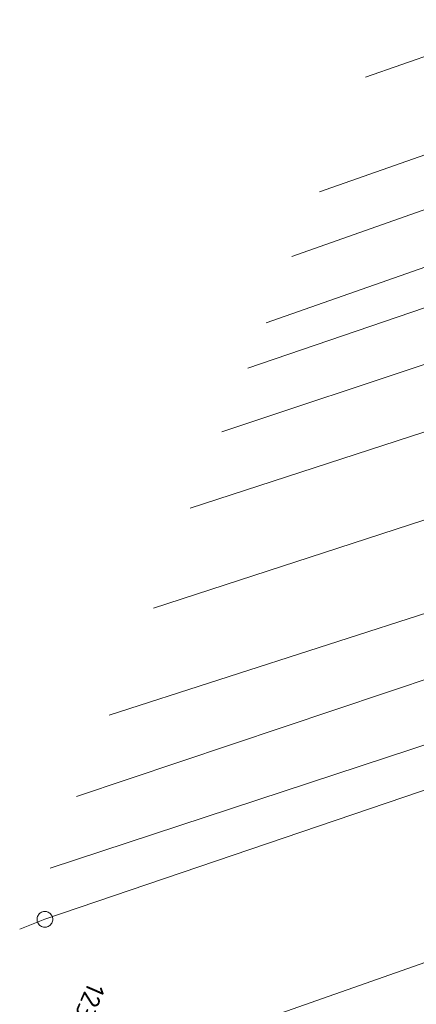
# Model space of a CAD drawing. Header units: metres. Extents: x 3425540 to 3446143, y 5432760 to 5444637.
# Tile 459 of 656: x 3436743 to 3436781, y 5443479 to 5443573. Entities that reach past the tile are written whole.
import ezdxf
from ezdxf.enums import TextEntityAlignment as Align

# ---------------------------------------------------------------- set-up
doc = ezdxf.new("R2010")
doc.units = ezdxf.units.M
doc.layers.add('B_Flurgrenzen', color=9, linetype='Continuous', lineweight=18)
doc.styles.get("Standard").update_dxf_attribs({"font": 'isocpeur.ttf'})

msp = doc.modelspace()

# ---------------------------------------------------------------- linework, layer by layer
at = {"layer": 'B_Flurgrenzen'}
for p, q in [((3436776.261, 5443567.839), (3436858.341, 5443596.608)), ((3436771.888, 5443556.901), (3436853.597, 5443585.614)), ((3436769.231, 5443550.742), (3436850.936, 5443579.497)), ((3436766.785, 5443544.414), (3436847.998, 5443572.898)), ((3436765.058, 5443540.085), (3436845.792, 5443567.708)), ((3436762.57, 5443534.011), (3436842.742, 5443560.772)), ((3436759.541, 5443526.733), (3436839.294, 5443552.699)), ((3436756.041, 5443517.199), (3436835.204, 5443542.99)), ((3436751.832, 5443507.009), (3436830.629, 5443532.381)), ((3436748.712, 5443499.25), (3436827.925, 5443525.862)), ((3436746.183, 5443492.418), (3436824.402, 5443518.128)), ((3436745.692, 5443487.54), (3436822.391, 5443513.621)), ((3436814.57, 5443494.87), (3436750.574, 5443472.422)), ((3436743.289, 5443486.599), (3436745.692, 5443487.54))]:
    msp.add_line(p, q, dxfattribs=at)
msp.add_lwpolyline([(3436746.442, 5443487.54), (3436746.436, 5443487.634), (3436746.418, 5443487.723), (3436746.389, 5443487.818), (3436746.348, 5443487.9), (3436746.294, 5443487.977), (3436746.235, 5443488.054), (3436746.17, 5443488.119), (3436746.094, 5443488.172), (3436746.011, 5443488.219), (3436745.922, 5443488.249), (3436745.834, 5443488.272), (3436745.739, 5443488.284), (3436745.645, 5443488.284), (3436745.55, 5443488.272), (3436745.462, 5443488.249), (3436745.373, 5443488.219), (3436745.29, 5443488.172), (3436745.214, 5443488.119), (3436745.149, 5443488.054), (3436745.09, 5443487.977), (3436745.036, 5443487.9), (3436744.995, 5443487.818), (3436744.966, 5443487.723), (3436744.948, 5443487.634), (3436744.942, 5443487.54), (3436744.948, 5443487.446), (3436744.966, 5443487.357), (3436744.995, 5443487.262), (3436745.036, 5443487.18), (3436745.09, 5443487.103), (3436745.149, 5443487.026), (3436745.214, 5443486.961), (3436745.29, 5443486.908), (3436745.373, 5443486.861), (3436745.462, 5443486.831), (3436745.55, 5443486.808), (3436745.645, 5443486.796), (3436745.739, 5443486.796), (3436745.834, 5443486.808), (3436745.922, 5443486.831), (3436746.011, 5443486.861), (3436746.094, 5443486.908), (3436746.17, 5443486.961), (3436746.235, 5443487.026), (3436746.294, 5443487.103), (3436746.348, 5443487.18), (3436746.389, 5443487.262), (3436746.418, 5443487.357), (3436746.436, 5443487.446), (3436746.442, 5443487.54)], dxfattribs=at)

# ---------------------------------------------------------------- texts
msp.add_text('1230', height=1.8, rotation=246.6001, dxfattribs=at).set_placement((3436749.758, 5443479.149), align=Align.MIDDLE)

doc.saveas('drawing.dxf')
